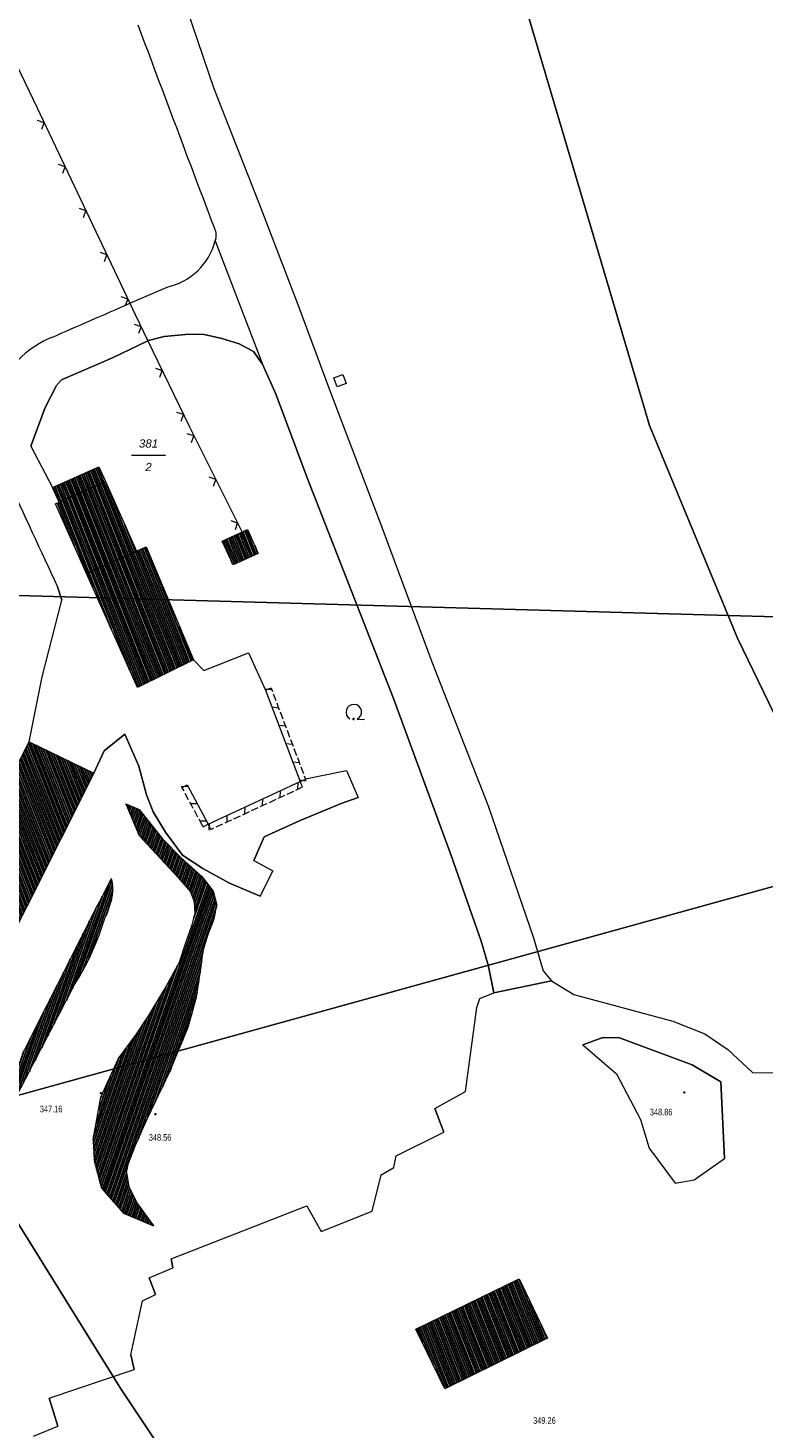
# Model space of a CAD drawing. Header units: metres. Extents: x 345144 to 348639, y 5629211 to 5635235.
# Tile 802 of 1056: x 346880 to 346955, y 5630631 to 5630774. Entities that reach past the tile are written whole.
import ezdxf
from ezdxf.enums import TextEntityAlignment as Align

# ---------------------------------------------------------------- set-up
doc = ezdxf.new("R2010")
doc.units = ezdxf.units.M
doc.header["$MEASUREMENT"] = 0
for name, color, linetype in [('028 Geländeform', 7, 'Continuous'), ('028 Geländeform Ausg.', 7, 'Continuous'), ('081-083 Topographie', 7, 'Continuous'), ('ALLG Pseudo-Topographie', 7, 'Continuous'), ('AX Flurstück', 7, 'Continuous'), ('AX Gebäude', 7, 'Continuous'), ('Blatt', 7, 'Continuous'), ('Definitionslinie', 7, 'Continuous'), ('Präsentationsobjekt -Text (punktförmig)', 7, 'Continuous')]:
    doc.layers.add(name, color=color, linetype=linetype)
doc.styles.add('ARIAL', font='arial.ttf', dxfattribs={"height": 1})
doc.styles.add('ARIALIT', font='ariali.ttf', dxfattribs={"height": 1})
pattern_1 = [(250.9552151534, (0, 0), (0.1890527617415, -0.065261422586), [])]
pattern_2 = [(111.5294117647, (0, 0), (-0.186045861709, -0.07339575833), [])]

# ---------------------------------------------------------------- blocks, each defined once
blk = doc.blocks.new('alk_043x_nrw')
h = blk.add_hatch(color=7)
edge = h.paths.add_edge_path(flags=0)
edge.add_arc((0, 0), 1, 180, 360, ccw=False)
edge.add_arc((0, 0), 1, 0, 180, ccw=False)
blk = doc.blocks.new('alk_7100_nrwx2')
at = {"true_color": 0x2e2e2e}
h = blk.add_hatch(color=250, dxfattribs=at)
edge = h.paths.add_edge_path(flags=0)
edge.add_arc((0.024073, -0.597267), 0.057254, 180, 360, ccw=False)
edge.add_arc((0.024073, -0.597267), 0.057255, 0, 180, ccw=False)
at = {"color": 250, "lineweight": 5, "true_color": 0x2e2e2e, "flags": 128}
blk.add_lwpolyline([(0.349382, -0.597267), (1, -0.597267)], dxfattribs=at)
at = {"color": 250, "lineweight": 5, "true_color": 0x2e2e2e}
for centre, radius, start, end in [((0.024073, 0.012362), 0.690995, -61.91481688, -118.08518312), ((0.024073, -0.597267), 0.057255, 0, 180), ((0.024073, -0.597267), 0.057254, 180, 0)]:
    blk.add_arc(centre, radius, start, end, dxfattribs=at)

msp = doc.modelspace()

# ---------------------------------------------------------------- hatches: boundary and pattern name
at = {"layer": '028 Geländeform', "true_color": 0xb27500}
h = msp.add_hatch(dxfattribs=at)
h.set_pattern_fill('_USER', color=44, scale=0.2, angle=250.95521515, style=0, pattern_type=0)
h.set_pattern_definition(pattern_1)
h.paths.add_polyline_path([(346893.64, 5630690.926), (346895.582, 5630688.95), (346895.582, 5630688.95), (346897.669, 5630687.059), (346897.669, 5630687.059), (346898.835, 5630685.554), (346898.835, 5630685.554), (346899.202, 5630684.134), (346899.202, 5630684.134), (346898.94, 5630682.717), (346898.94, 5630682.717), (346898.294, 5630681.053), (346898.294, 5630681.053), (346897.818, 5630679.47), (346897.818, 5630679.47), (346897.565, 5630677.65), (346897.565, 5630677.65), (346897.132, 5630674.705), (346897.132, 5630674.705), (346896.27, 5630671.633), (346896.27, 5630671.633), (346894.366, 5630667), (346894.366, 5630667), (346892.103, 5630662.316), (346892.103, 5630662.316), (346890.885, 5630659.522), (346890.885, 5630659.522), (346890.163, 5630657.689), (346890.163, 5630657.689), (346889.952, 5630656.724), (346889.952, 5630656.724), (346890.214, 5630655.256), (346890.214, 5630655.256), (346891.092, 5630653.518), (346891.092, 5630653.518), (346892.721, 5630651.262), (346892.721, 5630651.262), (346889.665, 5630652.562), (346889.665, 5630652.562), (346887.385, 5630655.135), (346887.385, 5630655.135), (346886.635, 5630657.965), (346886.635, 5630657.965), (346886.531, 5630660.09), (346886.531, 5630660.09), (346887.342, 5630664.446), (346887.342, 5630664.446), (346889.123, 5630668.432), (346889.123, 5630668.432), (346890.979, 5630670.909), (346890.979, 5630670.909), (346892.25, 5630672.834), (346892.25, 5630672.834), (346893.846, 5630675.476), (346893.846, 5630675.476), (346895.385, 5630678.277), (346895.385, 5630678.277), (346896.086, 5630680.353), (346896.086, 5630680.353), (346896.681, 5630682.116), (346896.681, 5630682.116), (346896.969, 5630683.201), (346896.969, 5630683.201), (346896.896, 5630684.515), (346896.896, 5630684.515), (346896.517, 5630685.489), (346896.517, 5630685.489), (346895.245, 5630686.958), (346895.245, 5630686.958), (346892.967, 5630689.41), (346892.967, 5630689.41), (346891.239, 5630691.259), (346891.239, 5630691.259), (346889.885, 5630694.512), (346889.885, 5630694.512), (346891.263, 5630693.924), (346891.263, 5630693.924)], flags=0)
h = msp.add_hatch(dxfattribs=at)
h.set_pattern_fill('_USER', color=44, scale=0.2, angle=250.95521515, style=0, pattern_type=0)
h.set_pattern_definition(pattern_1)
edge = h.paths.add_edge_path(flags=0)
edge.add_line((346871.93, 5630654.464), (346872.39975, 5630655.362))
edge.add_line((346872.39975, 5630655.362), (346872.867578, 5630656.260969))
edge.add_line((346872.867578, 5630656.260969), (346873.335406, 5630657.159938))
edge.add_line((346873.335406, 5630657.159938), (346873.801313, 5630658.059875))
edge.add_line((346873.801313, 5630658.059875), (346874.267219, 5630658.959813))
edge.add_line((346874.267219, 5630658.959813), (346874.731203, 5630659.860719))
edge.add_line((346874.731203, 5630659.860719), (346875.195188, 5630660.761625))
edge.add_line((346875.195188, 5630660.761625), (346875.65725, 5630661.6635))
edge.add_line((346875.65725, 5630661.6635), (346876.119313, 5630662.565375))
edge.add_line((346876.119313, 5630662.565375), (346876.579453, 5630663.468219))
edge.add_line((346876.579453, 5630663.468219), (346877.039594, 5630664.371063))
edge.add_line((346877.039594, 5630664.371063), (346877.497813, 5630665.274875))
edge.add_line((346877.497813, 5630665.274875), (346877.956031, 5630666.178688))
edge.add_line((346877.956031, 5630666.178688), (346878.412328, 5630667.083469))
edge.add_line((346878.412328, 5630667.083469), (346878.868625, 5630667.98825))
edge.add_line((346878.868625, 5630667.98825), (346879.323, 5630668.894))
edge.add_line((346879.323, 5630668.894), (346879.323, 5630668.894))
edge.add_line((346879.323, 5630668.894), (346879.5485, 5630669.340875))
edge.add_line((346879.5485, 5630669.340875), (346879.773906, 5630669.787797))
edge.add_line((346879.773906, 5630669.787797), (346879.999313, 5630670.234719))
edge.add_line((346879.999313, 5630670.234719), (346880.224625, 5630670.681688))
edge.add_line((346880.224625, 5630670.681688), (346880.449937, 5630671.128656))
edge.add_line((346880.449937, 5630671.128656), (346880.675156, 5630671.575672))
edge.add_line((346880.675156, 5630671.575672), (346880.900375, 5630672.022688))
edge.add_line((346880.900375, 5630672.022688), (346881.1255, 5630672.46975))
edge.add_line((346881.1255, 5630672.46975), (346881.350625, 5630672.916813))
edge.add_line((346881.350625, 5630672.916813), (346881.575656, 5630673.363922))
edge.add_line((346881.575656, 5630673.363922), (346881.800687, 5630673.811031))
edge.add_line((346881.800687, 5630673.811031), (346882.025625, 5630674.258188))
edge.add_line((346882.025625, 5630674.258188), (346882.250563, 5630674.705344))
edge.add_line((346882.250563, 5630674.705344), (346882.475406, 5630675.152547))
edge.add_line((346882.475406, 5630675.152547), (346882.70025, 5630675.59975))
edge.add_line((346882.70025, 5630675.59975), (346882.925, 5630676.047))
edge.add_line((346882.925, 5630676.047), (346882.925, 5630676.047))
edge.add_line((346882.925, 5630676.047), (346883.2625, 5630676.726875))
edge.add_line((346883.2625, 5630676.726875), (346883.601687, 5630677.405891))
edge.add_line((346883.601687, 5630677.405891), (346883.940875, 5630678.084906))
edge.add_line((346883.940875, 5630678.084906), (346884.28175, 5630678.763062))
edge.add_line((346884.28175, 5630678.763062), (346884.622625, 5630679.441219))
edge.add_line((346884.622625, 5630679.441219), (346884.965188, 5630680.118516))
edge.add_line((346884.965188, 5630680.118516), (346885.30775, 5630680.795813))
edge.add_line((346885.30775, 5630680.795813), (346885.652, 5630681.47225))
edge.add_line((346885.652, 5630681.47225), (346885.99625, 5630682.148688))
edge.add_line((346885.99625, 5630682.148688), (346886.342188, 5630682.824266))
edge.add_line((346886.342188, 5630682.824266), (346886.688125, 5630683.499844))
edge.add_line((346886.688125, 5630683.499844), (346887.03575, 5630684.174563))
edge.add_line((346887.03575, 5630684.174563), (346887.383375, 5630684.849281))
edge.add_line((346887.383375, 5630684.849281), (346887.732688, 5630685.523141))
edge.add_line((346887.732688, 5630685.523141), (346888.082, 5630686.197))
edge.add_line((346888.082, 5630686.197), (346888.433, 5630686.87))
edge.add_line((346888.433, 5630686.87), (346888.433, 5630686.87))
edge.add_line((346888.433, 5630686.87), (346888.469875, 5630686.70975))
edge.add_line((346888.469875, 5630686.70975), (346888.495734, 5630686.550016))
edge.add_line((346888.495734, 5630686.550016), (346888.521594, 5630686.390281))
edge.add_line((346888.521594, 5630686.390281), (346888.536438, 5630686.231063))
edge.add_line((346888.536438, 5630686.231063), (346888.551281, 5630686.071844))
edge.add_line((346888.551281, 5630686.071844), (346888.555109, 5630685.913141))
edge.add_line((346888.555109, 5630685.913141), (346888.558938, 5630685.754438))
edge.add_line((346888.558938, 5630685.754438), (346888.55175, 5630685.59625))
edge.add_line((346888.55175, 5630685.59625), (346888.544563, 5630685.438063))
edge.add_line((346888.544563, 5630685.438063), (346888.526359, 5630685.280391))
edge.add_line((346888.526359, 5630685.280391), (346888.508156, 5630685.122719))
edge.add_line((346888.508156, 5630685.122719), (346888.478938, 5630684.965563))
edge.add_line((346888.478938, 5630684.965563), (346888.449719, 5630684.808406))
edge.add_line((346888.449719, 5630684.808406), (346888.409484, 5630684.651766))
edge.add_line((346888.409484, 5630684.651766), (346888.36925, 5630684.495125))
edge.add_line((346888.36925, 5630684.495125), (346888.318, 5630684.339))
edge.add_line((346888.318, 5630684.339), (346888.318, 5630684.339))
edge.add_line((346888.318, 5630684.339), (346888.27125, 5630684.20975))
edge.add_line((346888.27125, 5630684.20975), (346888.224406, 5630684.080531))
edge.add_line((346888.224406, 5630684.080531), (346888.177563, 5630683.951312))
edge.add_line((346888.177563, 5630683.951312), (346888.130625, 5630683.822125))
edge.add_line((346888.130625, 5630683.822125), (346888.083688, 5630683.692937))
edge.add_line((346888.083688, 5630683.692937), (346888.036656, 5630683.563781))
edge.add_line((346888.036656, 5630683.563781), (346887.989625, 5630683.434625))
edge.add_line((346887.989625, 5630683.434625), (346887.9425, 5630683.3055))
edge.add_line((346887.9425, 5630683.3055), (346887.895375, 5630683.176375))
edge.add_line((346887.895375, 5630683.176375), (346887.848156, 5630683.047281))
edge.add_line((346887.848156, 5630683.047281), (346887.800938, 5630682.918187))
edge.add_line((346887.800938, 5630682.918187), (346887.753625, 5630682.789125))
edge.add_line((346887.753625, 5630682.789125), (346887.706313, 5630682.660062))
edge.add_line((346887.706313, 5630682.660062), (346887.658906, 5630682.531031))
edge.add_line((346887.658906, 5630682.531031), (346887.6115, 5630682.402))
edge.add_line((346887.6115, 5630682.402), (346887.564, 5630682.273))
edge.add_line((346887.564, 5630682.273), (346887.564, 5630682.273))
edge.add_line((346887.564, 5630682.273), (346887.432375, 5630681.85775))
edge.add_line((346887.432375, 5630681.85775), (346887.288078, 5630681.448406))
edge.add_line((346887.288078, 5630681.448406), (346887.143781, 5630681.039063))
edge.add_line((346887.143781, 5630681.039063), (346886.986813, 5630680.635625))
edge.add_line((346886.986813, 5630680.635625), (346886.829844, 5630680.232187))
edge.add_line((346886.829844, 5630680.232187), (346886.660203, 5630679.834656))
edge.add_line((346886.660203, 5630679.834656), (346886.490562, 5630679.437125))
edge.add_line((346886.490562, 5630679.437125), (346886.30825, 5630679.0455))
edge.add_line((346886.30825, 5630679.0455), (346886.125938, 5630678.653875))
edge.add_line((346886.125938, 5630678.653875), (346885.930953, 5630678.268156))
edge.add_line((346885.930953, 5630678.268156), (346885.735969, 5630677.882438))
edge.add_line((346885.735969, 5630677.882438), (346885.528313, 5630677.502625))
edge.add_line((346885.528313, 5630677.502625), (346885.320656, 5630677.122813))
edge.add_line((346885.320656, 5630677.122813), (346885.100328, 5630676.748906))
edge.add_line((346885.100328, 5630676.748906), (346884.88, 5630676.375))
edge.add_line((346884.88, 5630676.375), (346884.647, 5630676.007))
edge.add_line((346884.647, 5630676.007), (346884.647, 5630676.007))
edge.add_line((346884.647, 5630676.007), (346884.361875, 5630675.459625))
edge.add_line((346884.361875, 5630675.459625), (346884.076922, 5630674.912172))
edge.add_line((346884.076922, 5630674.912172), (346883.791969, 5630674.364719))
edge.add_line((346883.791969, 5630674.364719), (346883.507188, 5630673.817188))
edge.add_line((346883.507188, 5630673.817188), (346883.222406, 5630673.269656))
edge.add_line((346883.222406, 5630673.269656), (346882.937797, 5630672.722047))
edge.add_line((346882.937797, 5630672.722047), (346882.653188, 5630672.174438))
edge.add_line((346882.653188, 5630672.174438), (346882.36875, 5630671.62675))
edge.add_line((346882.36875, 5630671.62675), (346882.084313, 5630671.079063))
edge.add_line((346882.084313, 5630671.079063), (346881.800047, 5630670.531297))
edge.add_line((346881.800047, 5630670.531297), (346881.515781, 5630669.983531))
edge.add_line((346881.515781, 5630669.983531), (346881.231688, 5630669.435688))
edge.add_line((346881.231688, 5630669.435688), (346880.947594, 5630668.887844))
edge.add_line((346880.947594, 5630668.887844), (346880.663672, 5630668.339922))
edge.add_line((346880.663672, 5630668.339922), (346880.37975, 5630667.792))
edge.add_line((346880.37975, 5630667.792), (346880.096, 5630667.244))
edge.add_line((346880.096, 5630667.244), (346880.096, 5630667.244))
edge.add_line((346880.096, 5630667.244), (346876.667, 5630660.716))
edge.add_line((346876.667, 5630660.716), (346876.667, 5630660.716))
edge.add_line((346876.667, 5630660.716), (346874.269, 5630656.122))
edge.add_line((346874.269, 5630656.122), (346874.269, 5630656.122))
edge.add_line((346874.269, 5630656.122), (346870.433, 5630648.487))
edge.add_arc((346869.562, 5630649.117), 1.074961, 252.40757543, 324.1215381, ccw=False)
edge.add_line((346869.237, 5630648.092), (346866.248, 5630649.617))
edge.add_line((346866.248, 5630649.617), (346866.248, 5630649.617))
edge.add_line((346866.248, 5630649.617), (346869.384, 5630649.434))
edge.add_line((346869.384, 5630649.434), (346869.384, 5630649.434))
edge.add_line((346869.384, 5630649.434), (346869.55925, 5630649.740125))
edge.add_line((346869.55925, 5630649.740125), (346869.730469, 5630650.048313))
edge.add_line((346869.730469, 5630650.048313), (346869.901688, 5630650.3565))
edge.add_line((346869.901688, 5630650.3565), (346870.068875, 5630650.66675))
edge.add_line((346870.068875, 5630650.66675), (346870.236063, 5630650.977))
edge.add_line((346870.236063, 5630650.977), (346870.399219, 5630651.289313))
edge.add_line((346870.399219, 5630651.289313), (346870.562375, 5630651.601625))
edge.add_line((346870.562375, 5630651.601625), (346870.7215, 5630651.916))
edge.add_line((346870.7215, 5630651.916), (346870.880625, 5630652.230375))
edge.add_line((346870.880625, 5630652.230375), (346871.035719, 5630652.546812))
edge.add_line((346871.035719, 5630652.546812), (346871.190812, 5630652.86325))
edge.add_line((346871.190812, 5630652.86325), (346871.341875, 5630653.18175))
edge.add_line((346871.341875, 5630653.18175), (346871.492938, 5630653.50025))
edge.add_line((346871.492938, 5630653.50025), (346871.639969, 5630653.820812))
edge.add_line((346871.639969, 5630653.820812), (346871.787, 5630654.141375))
edge.add_line((346871.787, 5630654.141375), (346871.93, 5630654.464))
at = {"layer": 'AX Gebäude', "true_color": 0x4f4f4f}
h = msp.add_hatch(dxfattribs=at)
h.set_pattern_fill('_USER', color=251, scale=0.2, angle=111.52941176, style=0, pattern_type=0)
h.set_pattern_definition(pattern_2)
h.paths.add_polyline_path([(346883.067, 5630725.414), (346882.389, 5630726.938), (346887.135, 5630729.047), (346887.812, 5630727.525)], flags=0)
h = msp.add_hatch(dxfattribs=at)
h.set_pattern_fill('_USER', color=251, scale=0.2, angle=111.52941176, style=0, pattern_type=0)
h.set_pattern_definition(pattern_2)
h.paths.add_polyline_path([(346883.067, 5630725.414), (346887.812, 5630727.525), (346890.987, 5630720.386), (346885.873, 5630718.111), (346882.698, 5630725.25)], flags=0)
h = msp.add_hatch(dxfattribs=at)
h.set_pattern_fill('_USER', color=251, scale=0.2, angle=111.52941176, style=0, pattern_type=0)
h.set_pattern_definition(pattern_2)
h.paths.add_polyline_path([(346899.77, 5630721.427), (346902.354, 5630722.607), (346903.456, 5630720.161), (346900.867, 5630718.993)], flags=0)
h = msp.add_hatch(dxfattribs=at)
h.set_pattern_fill('_USER', color=251, scale=0.2, angle=111.52941176, style=0, pattern_type=0)
h.set_pattern_definition(pattern_2)
h.paths.add_polyline_path([(346890.987, 5630720.386), (346891.986, 5630720.83), (346896.82, 5630709.277), (346891.071, 5630706.426), (346885.873, 5630718.111)], flags=0)
h = msp.add_hatch(dxfattribs=at)
h.set_pattern_fill('_USER', color=251, scale=0.2, angle=111.52941176, style=0, pattern_type=0)
h.set_pattern_definition(pattern_2)
h.paths.add_polyline_path([(346848.844, 5630639.84), (346879.976, 5630700.852), (346886.62, 5630697.652), (346855.77, 5630636.329)], flags=0)
h = msp.add_hatch(dxfattribs=at)
h.set_pattern_fill('_USER', color=251, scale=0.2, angle=111.52941176, style=0, pattern_type=0)
h.set_pattern_definition(pattern_2)
h.paths.add_polyline_path([(346919.582, 5630640.688), (346930.18, 5630645.826), (346933.095, 5630639.763), (346922.568, 5630634.577)], flags=0)

# ---------------------------------------------------------------- linework, layer by layer
at = {"layer": '081-083 Topographie', "color": 7, "linetype": 'Continuous', "lineweight": 5, "flags": 128}
for points in [[(346869.962, 5630788.419), (346880.772, 5630765.879), (346880.772, 5630765.879), (346890.302, 5630745.792), (346890.302, 5630745.792), (346890.842, 5630744.655), (346890.842, 5630744.655), (346892.149, 5630741.941), (346892.149, 5630741.941), (346896.394, 5630733.128), (346896.394, 5630733.128), (346901.801, 5630722.356)], [(346895.53, 5630777.765), (346898.889, 5630767.799), (346898.889, 5630767.799), (346903.562, 5630755.986), (346903.562, 5630755.986), (346907.497, 5630745.681), (346907.497, 5630745.681), (346910.818, 5630736.748), (346910.818, 5630736.748), (346916.12, 5630722.848), (346916.12, 5630722.848), (346921.222, 5630709.056), (346921.222, 5630709.056), (346926.993, 5630694.295), (346926.993, 5630694.295), (346931.648, 5630680.768), (346931.648, 5630680.768), (346932.055, 5630679.367), (346932.055, 5630679.367), (346932.629, 5630677.387), (346932.629, 5630677.387), (346933.484, 5630676.361), (346933.484, 5630676.361), (346927.589, 5630675.134), (346927.589, 5630675.134), (346927.023, 5630677.859), (346927.023, 5630677.859), (346926.991, 5630677.967), (346926.991, 5630677.967), (346926.278, 5630680.424), (346926.278, 5630680.424), (346923.208, 5630689.221), (346923.208, 5630689.221), (346917.297, 5630705.289), (346917.297, 5630705.289), (346908.467, 5630727.909), (346908.467, 5630727.909), (346905.302, 5630736.422), (346905.302, 5630736.422), (346903.899, 5630739.574), (346903.899, 5630739.574), (346902.963, 5630740.863), (346902.963, 5630740.863), (346901.498, 5630741.655), (346901.498, 5630741.655), (346899.722, 5630742.202), (346899.722, 5630742.202), (346897.921, 5630742.601), (346897.921, 5630742.601), (346896.366, 5630742.63), (346896.366, 5630742.63), (346893.823, 5630742.404), (346893.823, 5630742.404), (346892.218, 5630741.974), (346892.218, 5630741.974), (346892.149, 5630741.941), (346892.149, 5630741.941), (346888.541, 5630740.204), (346888.541, 5630740.204), (346883.289, 5630737.937), (346883.289, 5630737.937), (346882.801, 5630737.386), (346882.801, 5630737.386), (346881.627, 5630735.112), (346881.627, 5630735.112), (346880.146, 5630731.149), (346880.146, 5630731.149), (346882.389, 5630726.938)], [(346899.048, 5630752.202), (346903.899, 5630739.574)], [(346879.976, 5630700.852), (346881.33, 5630707.538), (346881.33, 5630707.538), (346883.322, 5630715.363), (346883.322, 5630715.363), (346882.908, 5630716.728)], [(346896.82, 5630709.277), (346897.891, 5630708.173), (346897.891, 5630708.173), (346902.439, 5630709.98), (346902.439, 5630709.98), (346904.205, 5630706.163)], [(346908.287, 5630697.057), (346912.48, 5630697.918), (346912.48, 5630697.918), (346913.688, 5630695.162), (346913.688, 5630695.162), (346911.956, 5630694.528), (346911.956, 5630694.528), (346907.741, 5630692.807), (346907.741, 5630692.807), (346904.063, 5630691.139), (346904.063, 5630691.139), (346902.99, 5630688.703), (346902.99, 5630688.703), (346904.93, 5630687.634), (346904.93, 5630687.634), (346903.637, 5630685.059), (346903.637, 5630685.059), (346900.517, 5630686.377), (346900.517, 5630686.377), (346897.775, 5630687.881), (346897.775, 5630687.881), (346895.679, 5630689.256), (346895.679, 5630689.256), (346893.959, 5630691.598), (346893.959, 5630691.598), (346892.684, 5630693.684), (346892.684, 5630693.684), (346892.018, 5630695.441), (346892.018, 5630695.441), (346891.208, 5630698.367), (346891.208, 5630698.367), (346889.773, 5630701.635), (346889.773, 5630701.635), (346887.677, 5630699.953), (346887.677, 5630699.953), (346886.62, 5630697.652)], [(346926.991, 5630677.967), (346932.055, 5630679.367)], [(346933.484, 5630676.361), (346935.764, 5630674.987), (346935.764, 5630674.987), (346945.91, 5630672.239), (346945.91, 5630672.239), (346949.2, 5630670.942), (346949.2, 5630670.942), (346951.536, 5630669.335), (346951.536, 5630669.335), (346954.065, 5630666.977), (346954.065, 5630666.977), (346959.036, 5630666.944), (346959.036, 5630666.944), (346959.851, 5630661.114), (346959.851, 5630661.114), (346961.646, 5630656.545)], [(346880.42, 5630629.72), (346882.939, 5630630.727), (346882.939, 5630630.727), (346882.047, 5630633.629), (346882.047, 5630633.629), (346890.743, 5630636.554), (346890.743, 5630636.554), (346890.408, 5630638.064), (346890.408, 5630638.064), (346891.587, 5630643.591), (346891.587, 5630643.591), (346892.94, 5630644.232), (346892.94, 5630644.232), (346892.291, 5630645.948), (346892.291, 5630645.948), (346894.7, 5630646.955), (346894.7, 5630646.955), (346894.543, 5630647.894), (346894.543, 5630647.894), (346908.438, 5630653.305), (346908.438, 5630653.305), (346909.903, 5630650.695), (346909.903, 5630650.695), (346915.123, 5630652.785), (346915.123, 5630652.785), (346916.051, 5630656.507), (346916.051, 5630656.507), (346917.343, 5630657.233), (346917.343, 5630657.233), (346917.565, 5630658.457), (346917.565, 5630658.457), (346922.454, 5630660.874), (346922.454, 5630660.874), (346921.55, 5630663.292), (346921.55, 5630663.292), (346924.679, 5630665.023), (346924.679, 5630665.023), (346925.841, 5630673.635), (346925.841, 5630673.635), (346926.144, 5630674.552), (346926.144, 5630674.552), (346927.589, 5630675.134)], [(346943.483, 5630659.231), (346946.147, 5630655.654), (346946.147, 5630655.654), (346948.115, 5630655.999), (346948.115, 5630655.999), (346951.197, 5630658.169), (346951.197, 5630658.169), (346950.822, 5630666.037), (346950.822, 5630666.037), (346947.906, 5630667.752), (346947.906, 5630667.752), (346940.466, 5630670.529), (346940.466, 5630670.529), (346938.761, 5630670.56), (346938.761, 5630670.56), (346936.695, 5630669.809), (346936.695, 5630669.809), (346940.134, 5630666.856), (346940.134, 5630666.856), (346942.61, 5630662.181), (346942.61, 5630662.181), (346943.483, 5630659.231)]]:
    msp.add_lwpolyline(points, dxfattribs=at)
at = {"layer": '081-083 Topographie', "color": 7, "linetype": 'Continuous', "lineweight": 5}
for centre, radius, start, end in [((355396.073, 5633959.648), 9081.877892, -159.4678062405, -159.3272861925), ((346897.738, 5630752.75), 1.420353, -22.70056319, 30.88073929), ((346892.766, 5630753.803), 6.483808, -77.9101804, -14.29775855), ((344516.431, 5636180.685), 5930.710366, -66.4050936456, -66.3647950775), ((344516.431, 5636180.685), 5930.710599, -66.4897318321, -66.4050936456), ((346886.428, 5630732.498), 10.638238, 113.0005856, 151.96553072), ((349812.378, 5632082.611), 3232.248575, -155.221345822, -155.002430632)]:
    msp.add_arc(centre, radius, start, end, dxfattribs=at)
at = {"layer": 'ALLG Pseudo-Topographie', "color": 7, "linetype": 'Continuous', "lineweight": 5, "flags": 128}
msp.add_lwpolyline([(346911.533, 5630737.228), (346911.357, 5630737.695), (346911.182, 5630738.164), (346912.119, 5630738.515), (346912.469, 5630737.578), (346911.533, 5630737.228)], dxfattribs=at)
at = {"layer": 'AX Flurstück', "color": 8, "linetype": 'Continuous', "lineweight": 13, "true_color": 0x808080, "flags": 128}
for points in [[(346921.582, 5630807.351), (346988.066, 5630853.107), (346990.091, 5630863.106), (346996.635, 5630841.459), (347012.231, 5630789.87), (347019.398, 5630759.483), (347026.605, 5630738.756), (347040.678, 5630711.244), (347041.685, 5630709.662), (346963.83, 5630688.148), (346952.549, 5630711.481), (346943.538, 5630733.268), (346939.658, 5630746.362), (346931.835, 5630772.757), (346925.047, 5630795.659), (346921.582, 5630807.351)], [(346890.86, 5630817.495), (346909.022, 5630836.106), (346912.372, 5630838.429), (346921.582, 5630807.351), (346925.047, 5630795.659), (346931.835, 5630772.757), (346939.658, 5630746.362), (346943.538, 5630733.268), (346952.549, 5630711.481), (346963.83, 5630688.148), (346872.09, 5630662.795), (346854.795, 5630695.239), (346839.462, 5630723.755), (346820.932, 5630758.976), (346864.817, 5630786.341), (346877.578, 5630795.555), (346890.86, 5630817.495)], [(346813.353, 5630776.332), (346820.294, 5630760.186), (346820.932, 5630758.976), (346839.462, 5630723.755), (346854.795, 5630695.239), (346872.09, 5630662.795), (346873.473, 5630660.157), (346889.395, 5630634.564), (346903.645, 5630613.136), (346920.676, 5630586.137), (346937.439, 5630560.213), (346944.797, 5630549.928), (346879.51, 5630561.807), (346865.223, 5630581.882), (346846.856, 5630606.969), (346830.794, 5630629.248), (346829.375, 5630631.392), (346817.054, 5630650.015), (346802.328, 5630672.579), (346789.927, 5630654.109), (346766.874, 5630677.901), (346740.708, 5630704.695)], [(347083.501, 5630518.657), (347061.352, 5630524.044), (347018.768, 5630533.785), (346973.615, 5630543.791), (346944.797, 5630549.928), (346937.439, 5630560.213), (346920.676, 5630586.137), (346903.645, 5630613.136), (346889.395, 5630634.564), (346873.473, 5630660.157), (346872.09, 5630662.795), (346963.83, 5630688.148), (347041.685, 5630709.662), (347052.424, 5630692.705), (347058.574, 5630682.999), (347093.847, 5630643.05)]]:
    msp.add_lwpolyline(points, dxfattribs=at)
at = {"layer": 'AX Gebäude', "color": 7, "linetype": 'Continuous', "lineweight": 5, "flags": 128}
for points in [[(346883.067, 5630725.414), (346882.389, 5630726.938), (346887.135, 5630729.047), (346887.812, 5630727.525), (346883.067, 5630725.414)], [(346883.067, 5630725.414), (346887.812, 5630727.525), (346890.987, 5630720.386), (346885.873, 5630718.111), (346882.698, 5630725.25), (346883.067, 5630725.414)], [(346899.77, 5630721.427), (346902.354, 5630722.607), (346903.456, 5630720.161), (346900.867, 5630718.993), (346899.77, 5630721.427)], [(346890.987, 5630720.386), (346891.986, 5630720.83), (346896.82, 5630709.277), (346891.071, 5630706.426), (346885.873, 5630718.111), (346890.987, 5630720.386)], [(346848.844, 5630639.84), (346879.976, 5630700.852), (346886.62, 5630697.652), (346855.77, 5630636.329), (346848.844, 5630639.84)], [(346919.582, 5630640.688), (346930.18, 5630645.826), (346933.095, 5630639.763), (346922.568, 5630634.577), (346919.582, 5630640.688)]]:
    msp.add_lwpolyline(points, dxfattribs=at)
at = {"layer": 'Blatt', "color": 205, "linetype": 'Continuous', "lineweight": 5, "true_color": 0x873099, "flags": 128}
for points in [[(346867.913, 5630716.165), (346874.95, 5630966.044), (347374.708, 5630951.97), (347367.669, 5630702.092), (346867.913, 5630716.165)], [(346860.876, 5630466.287), (346867.913, 5630716.165), (347367.669, 5630702.092), (347360.632, 5630452.215), (346860.876, 5630466.287)]]:
    msp.add_lwpolyline(points, dxfattribs=at)
at = {"layer": 'Definitionslinie', "color": 7, "linetype": 'Continuous', "lineweight": 5, "flags": 128}
for points in [[(346869.962, 5630788.419), (346880.772, 5630765.879)], [(346895.53, 5630777.765), (346898.889, 5630767.799)], [(346898.889, 5630767.799), (346903.562, 5630755.986)], [(346880.772, 5630765.879), (346890.302, 5630745.792), (346890.302, 5630745.792), (346890.842, 5630744.655)], [(346881.283, 5630763.636), (346881.52, 5630764.302), (346880.854, 5630764.539)], [(346881.283, 5630763.636), (346881.52, 5630764.302), (346880.854, 5630764.539)], [(346883.426, 5630759.118), (346883.664, 5630759.784), (346882.998, 5630760.022)], [(346883.426, 5630759.118), (346883.664, 5630759.784), (346882.998, 5630760.022)], [(346885.569, 5630754.601), (346885.807, 5630755.267), (346885.141, 5630755.504)], [(346885.569, 5630754.601), (346885.807, 5630755.267), (346885.141, 5630755.504)], [(346903.562, 5630755.986), (346907.497, 5630745.681)], [(346899.048, 5630752.202), (346903.899, 5630739.574)], [(346887.713, 5630750.083), (346887.95, 5630750.75), (346887.284, 5630750.987)], [(346887.713, 5630750.083), (346887.95, 5630750.75), (346887.284, 5630750.987)], [(346889.856, 5630745.566), (346890.093, 5630746.232), (346889.427, 5630746.47)], [(346889.856, 5630745.566), (346890.093, 5630746.232), (346889.427, 5630746.47)], [(346907.497, 5630745.681), (346910.818, 5630736.748)], [(346890.842, 5630744.655), (346892.149, 5630741.941), (346892.149, 5630741.941), (346896.394, 5630733.128)], [(346891.215, 5630742.729), (346891.448, 5630743.396), (346890.781, 5630743.63)], [(346891.215, 5630742.729), (346891.448, 5630743.396), (346890.781, 5630743.63)], [(346893.823, 5630742.404), (346896.366, 5630742.63)], [(346896.366, 5630742.63), (346897.921, 5630742.601)], [(346897.921, 5630742.601), (346899.722, 5630742.202)], [(346888.541, 5630740.204), (346892.149, 5630741.941), (346892.149, 5630741.941), (346892.218, 5630741.974)], [(346892.218, 5630741.974), (346893.823, 5630742.404)], [(346899.722, 5630742.202), (346901.498, 5630741.655)], [(346901.498, 5630741.655), (346902.963, 5630740.863)], [(346883.289, 5630737.937), (346888.541, 5630740.204)], [(346902.963, 5630740.863), (346903.899, 5630739.574)], [(346893.384, 5630738.224), (346893.618, 5630738.891), (346892.95, 5630739.125)], [(346893.385, 5630738.224), (346893.618, 5630738.892), (346892.951, 5630739.125)], [(346903.899, 5630739.574), (346905.302, 5630736.422)], [(346881.627, 5630735.112), (346882.801, 5630737.386)], [(346882.801, 5630737.386), (346883.289, 5630737.937)], [(346905.302, 5630736.422), (346908.467, 5630727.909)], [(346910.818, 5630736.748), (346916.12, 5630722.848)], [(346880.146, 5630731.149), (346881.627, 5630735.112)], [(346895.554, 5630733.719), (346895.788, 5630734.387), (346895.12, 5630734.62)], [(346895.554, 5630733.719), (346895.788, 5630734.387), (346895.12, 5630734.62)], [(346896.394, 5630733.128), (346901.801, 5630722.356)], [(346880.146, 5630731.149), (346882.389, 5630726.938)], [(346896.632, 5630731.539), (346896.854, 5630732.211), (346896.183, 5630732.433)], [(346896.632, 5630731.539), (346896.854, 5630732.211), (346896.183, 5630732.433)], [(346898.875, 5630727.071), (346899.098, 5630727.742), (346898.426, 5630727.965)], [(346898.875, 5630727.071), (346899.098, 5630727.742), (346898.426, 5630727.965)], [(346908.467, 5630727.909), (346917.297, 5630705.289)], [(346901.118, 5630722.602), (346901.341, 5630723.273), (346900.669, 5630723.496)], [(346901.118, 5630722.602), (346901.341, 5630723.273), (346900.669, 5630723.496)], [(346916.12, 5630722.848), (346921.222, 5630709.056)], [(346881.33, 5630707.538), (346883.322, 5630715.363)], [(346882.908, 5630716.728), (346883.322, 5630715.363)], [(346897.891, 5630708.173), (346902.439, 5630709.98)], [(346902.439, 5630709.98), (346904.205, 5630706.163)], [(346896.82, 5630709.277), (346897.891, 5630708.173)], [(346921.222, 5630709.056), (346926.993, 5630694.295)], [(346879.976, 5630700.852), (346881.33, 5630707.538)], [(346917.297, 5630705.289), (346923.208, 5630689.221)], [(346887.677, 5630699.953), (346889.773, 5630701.635)], [(346889.773, 5630701.635), (346891.208, 5630698.367)], [(346886.62, 5630697.652), (346887.677, 5630699.953)], [(346891.208, 5630698.367), (346892.018, 5630695.441)], [(346908.287, 5630697.057), (346912.48, 5630697.918)], [(346912.48, 5630697.918), (346913.688, 5630695.162)], [(346892.018, 5630695.441), (346892.684, 5630693.684)], [(346907.741, 5630692.807), (346911.956, 5630694.528)], [(346911.956, 5630694.528), (346913.688, 5630695.162)], [(346926.993, 5630694.295), (346931.648, 5630680.768)], [(346892.684, 5630693.684), (346893.959, 5630691.598)], [(346904.063, 5630691.139), (346907.741, 5630692.807)], [(346893.959, 5630691.598), (346895.679, 5630689.256)], [(346902.99, 5630688.703), (346904.063, 5630691.139)], [(346895.679, 5630689.256), (346897.775, 5630687.881)], [(346902.99, 5630688.703), (346904.93, 5630687.634)], [(346923.208, 5630689.221), (346926.278, 5630680.424)], [(346897.775, 5630687.881), (346900.517, 5630686.377)], [(346903.637, 5630685.059), (346904.93, 5630687.634)], [(346900.517, 5630686.377), (346903.637, 5630685.059)], [(346926.278, 5630680.424), (346926.991, 5630677.967)], [(346931.648, 5630680.768), (346932.055, 5630679.367)], [(346926.991, 5630677.967), (346932.055, 5630679.367)], [(346932.055, 5630679.367), (346932.629, 5630677.387)], [(346926.991, 5630677.967), (346927.023, 5630677.859)], [(346927.023, 5630677.859), (346927.589, 5630675.134)], [(346932.629, 5630677.387), (346933.484, 5630676.361)], [(346927.589, 5630675.134), (346933.484, 5630676.361)], [(346933.484, 5630676.361), (346935.764, 5630674.987)], [(346925.841, 5630673.635), (346926.144, 5630674.552)], [(346926.144, 5630674.552), (346927.589, 5630675.134)], [(346935.764, 5630674.987), (346945.91, 5630672.239)], [(346924.679, 5630665.023), (346925.841, 5630673.635)], [(346945.91, 5630672.239), (346949.2, 5630670.942)], [(346949.2, 5630670.942), (346951.536, 5630669.335)], [(346936.695, 5630669.809), (346938.761, 5630670.56)], [(346936.695, 5630669.809), (346940.134, 5630666.856)], [(346938.761, 5630670.56), (346940.466, 5630670.529)], [(346940.466, 5630670.529), (346947.906, 5630667.752)], [(346951.536, 5630669.335), (346954.065, 5630666.977)], [(346940.134, 5630666.856), (346942.61, 5630662.181)], [(346947.906, 5630667.752), (346950.822, 5630666.037)], [(346954.065, 5630666.977), (346959.036, 5630666.944)], [(346950.822, 5630666.037), (346951.197, 5630658.169)], [(346921.55, 5630663.292), (346924.679, 5630665.023)], [(346921.55, 5630663.292), (346922.454, 5630660.874)], [(346917.565, 5630658.457), (346922.454, 5630660.874)], [(346942.61, 5630662.181), (346943.483, 5630659.231)], [(346917.343, 5630657.233), (346917.565, 5630658.457)], [(346943.483, 5630659.231), (346946.147, 5630655.654)], [(346948.115, 5630655.999), (346951.197, 5630658.169)], [(346915.123, 5630652.785), (346916.051, 5630656.507)], [(346916.051, 5630656.507), (346917.343, 5630657.233)], [(346946.147, 5630655.654), (346948.115, 5630655.999)], [(346894.543, 5630647.894), (346908.438, 5630653.305)], [(346908.438, 5630653.305), (346909.903, 5630650.695)], [(346909.903, 5630650.695), (346915.123, 5630652.785)], [(346892.291, 5630645.948), (346894.7, 5630646.955)], [(346894.543, 5630647.894), (346894.7, 5630646.955)], [(346892.291, 5630645.948), (346892.94, 5630644.232)], [(346891.587, 5630643.591), (346892.94, 5630644.232)], [(346890.408, 5630638.064), (346891.587, 5630643.591)], [(346890.408, 5630638.064), (346890.743, 5630636.554)], [(346882.047, 5630633.629), (346890.743, 5630636.554)], [(346882.047, 5630633.629), (346882.939, 5630630.727)], [(346880.42, 5630629.72), (346882.939, 5630630.727)]]:
    msp.add_lwpolyline(points, dxfattribs=at)
at = {"layer": 'Definitionslinie', "color": 44, "linetype": 'Continuous', "lineweight": 5, "true_color": 0xb27500, "flags": 128}
for points in [[(346904.151, 5630706.306), (346904.821, 5630706.232)], [(346904.151, 5630706.306), (346904.821, 5630706.232)], [(346904.766, 5630706.375), (346904.205, 5630706.163)], [(346904.766, 5630706.375), (346904.205, 5630706.163)], [(346904.205, 5630706.163), (346907.749, 5630696.782)], [(346904.766, 5630706.375), (346904.899, 5630706.024)], [(346904.766, 5630706.375), (346904.899, 5630706.024)], [(346904.987, 5630705.79), (346905.252, 5630705.089)], [(346904.987, 5630705.79), (346905.252, 5630705.089)], [(346904.858, 5630704.435), (346905.528, 5630704.361)], [(346904.858, 5630704.435), (346905.528, 5630704.361)], [(346905.34, 5630704.855), (346905.473, 5630704.504)], [(346905.34, 5630704.855), (346905.473, 5630704.504)], [(346905.473, 5630704.504), (346905.605, 5630704.153)], [(346905.473, 5630704.504), (346905.605, 5630704.153)], [(346905.694, 5630703.919), (346905.959, 5630703.218)], [(346905.694, 5630703.919), (346905.959, 5630703.218)], [(346905.565, 5630702.564), (346906.235, 5630702.49)], [(346905.565, 5630702.564), (346906.235, 5630702.49)], [(346906.047, 5630702.984), (346906.18, 5630702.633)], [(346906.047, 5630702.984), (346906.18, 5630702.633)], [(346906.18, 5630702.633), (346906.312, 5630702.282)], [(346906.18, 5630702.633), (346906.312, 5630702.282)], [(346906.401, 5630702.048), (346906.666, 5630701.347)], [(346906.401, 5630702.048), (346906.666, 5630701.347)], [(346906.754, 5630701.113), (346906.886, 5630700.762)], [(346906.754, 5630701.113), (346906.886, 5630700.762)], [(346906.271, 5630700.693), (346906.941, 5630700.619)], [(346906.271, 5630700.693), (346906.941, 5630700.619)], [(346906.886, 5630700.762), (346907.019, 5630700.411)], [(346906.886, 5630700.762), (346907.019, 5630700.411)], [(346907.107, 5630700.178), (346907.372, 5630699.476)], [(346907.107, 5630700.178), (346907.372, 5630699.476)], [(346906.978, 5630698.822), (346907.648, 5630698.748)], [(346906.978, 5630698.822), (346907.648, 5630698.748)], [(346907.461, 5630699.242), (346907.593, 5630698.891)], [(346907.461, 5630699.242), (346907.593, 5630698.891)], [(346907.593, 5630698.891), (346907.726, 5630698.54)], [(346907.593, 5630698.891), (346907.726, 5630698.54)], [(346907.814, 5630698.307), (346908.079, 5630697.605)], [(346907.814, 5630698.307), (346908.079, 5630697.605)], [(346898.327, 5630692.422), (346907.749, 5630696.782)], [(346907.515, 5630696.013), (346907.541, 5630696.687)], [(346907.515, 5630696.013), (346907.541, 5630696.687)], [(346907.684, 5630696.953), (346908.354, 5630696.879)], [(346907.684, 5630696.953), (346908.354, 5630696.879)], [(346908.31, 5630696.994), (346907.749, 5630696.782)], [(346908.31, 5630696.994), (346907.749, 5630696.782)], [(346908.001, 5630696.237), (346907.749, 5630696.782)], [(346908.001, 5630696.237), (346907.749, 5630696.782)], [(346908.168, 5630697.371), (346908.3, 5630697.02)], [(346908.168, 5630697.371), (346908.3, 5630697.02)], [(346908.3, 5630697.02), (346908.31, 5630696.994)], [(346908.3, 5630697.02), (346908.31, 5630696.994)], [(346895.566, 5630696.293), (346896.24, 5630696.307)], [(346895.566, 5630696.293), (346896.24, 5630696.307)], [(346895.638, 5630696.158), (346896.167, 5630696.442)], [(346895.638, 5630696.158), (346896.167, 5630696.442)], [(346895.638, 5630696.158), (346895.815, 5630695.828)], [(346895.638, 5630696.158), (346895.815, 5630695.828)], [(346895.934, 5630695.607), (346896.289, 5630694.947)], [(346895.934, 5630695.607), (346896.289, 5630694.947)], [(346896.167, 5630696.442), (346898.327, 5630692.422)], [(346905.499, 5630695.079), (346905.839, 5630695.237)], [(346905.499, 5630695.079), (346905.839, 5630695.237)], [(346905.7, 5630695.173), (346905.726, 5630695.847)], [(346905.7, 5630695.173), (346905.726, 5630695.847)], [(346905.839, 5630695.237), (346906.18, 5630695.394)], [(346905.839, 5630695.237), (346906.18, 5630695.394)], [(346906.407, 5630695.499), (346907.087, 5630695.814)], [(346906.407, 5630695.499), (346907.087, 5630695.814)], [(346907.314, 5630695.919), (346907.654, 5630696.077)], [(346907.314, 5630695.919), (346907.654, 5630696.077)], [(346907.654, 5630696.077), (346908.001, 5630696.237)], [(346907.654, 5630696.077), (346908.001, 5630696.237)], [(346889.885, 5630694.512), (346891.263, 5630693.924)], [(346889.885, 5630694.512), (346891.239, 5630691.259)], [(346891.263, 5630693.924), (346893.64, 5630690.926)], [(346896.407, 5630694.727), (346896.585, 5630694.396)], [(346896.407, 5630694.727), (346896.585, 5630694.396)], [(346896.513, 5630694.531), (346897.187, 5630694.545)], [(346896.513, 5630694.531), (346897.187, 5630694.545)], [(346896.585, 5630694.396), (346896.762, 5630694.066)], [(346896.585, 5630694.396), (346896.762, 5630694.066)], [(346896.88, 5630693.846), (346897.235, 5630693.185)], [(346896.88, 5630693.846), (346897.235, 5630693.185)], [(346902.07, 5630693.493), (346902.096, 5630694.167)], [(346902.07, 5630693.493), (346902.096, 5630694.167)], [(346902.776, 5630693.819), (346903.457, 5630694.134)], [(346902.776, 5630693.819), (346903.457, 5630694.134)], [(346903.684, 5630694.239), (346904.024, 5630694.397)], [(346903.684, 5630694.239), (346904.024, 5630694.397)], [(346903.885, 5630694.333), (346903.911, 5630695.007)], [(346903.885, 5630694.333), (346903.911, 5630695.007)], [(346904.024, 5630694.397), (346904.365, 5630694.554)], [(346904.024, 5630694.397), (346904.365, 5630694.554)], [(346904.591, 5630694.659), (346905.272, 5630694.974)], [(346904.591, 5630694.659), (346905.272, 5630694.974)], [(346897.354, 5630692.965), (346897.531, 5630692.634)], [(346897.354, 5630692.965), (346897.531, 5630692.634)], [(346897.459, 5630692.769), (346898.133, 5630692.783)], [(346897.459, 5630692.769), (346898.133, 5630692.783)], [(346897.531, 5630692.634), (346897.798, 5630692.138)], [(346897.531, 5630692.634), (346897.798, 5630692.138)], [(346897.798, 5630692.138), (346898.327, 5630692.422)], [(346897.798, 5630692.138), (346898.327, 5630692.422)], [(346898.579, 5630691.877), (346898.327, 5630692.422)], [(346898.579, 5630691.877), (346898.327, 5630692.422)], [(346898.44, 5630691.813), (346898.466, 5630692.487)], [(346898.44, 5630691.813), (346898.466, 5630692.487)], [(346899.146, 5630692.139), (346899.827, 5630692.454)], [(346899.146, 5630692.139), (346899.827, 5630692.454)], [(346900.054, 5630692.559), (346900.394, 5630692.717)], [(346900.054, 5630692.559), (346900.394, 5630692.717)], [(346900.255, 5630692.653), (346900.281, 5630693.327)], [(346900.255, 5630692.653), (346900.281, 5630693.327)], [(346900.394, 5630692.717), (346900.734, 5630692.874)], [(346900.394, 5630692.717), (346900.734, 5630692.874)], [(346900.961, 5630692.979), (346901.642, 5630693.294)], [(346900.961, 5630692.979), (346901.642, 5630693.294)], [(346901.869, 5630693.399), (346902.209, 5630693.557)], [(346901.869, 5630693.399), (346902.209, 5630693.557)], [(346902.209, 5630693.557), (346902.549, 5630693.714)], [(346902.209, 5630693.557), (346902.549, 5630693.714)], [(346891.239, 5630691.259), (346892.967, 5630689.41)], [(346898.579, 5630691.877), (346898.919, 5630692.034)], [(346898.579, 5630691.877), (346898.919, 5630692.034)], [(346893.64, 5630690.926), (346895.582, 5630688.95)], [(346892.967, 5630689.41), (346895.245, 5630686.958)], [(346895.582, 5630688.95), (346897.669, 5630687.059)], [(346882.925, 5630676.047), (346883.2625, 5630676.726875), (346883.601687, 5630677.405891), (346883.940875, 5630678.084906), (346884.28175, 5630678.763062), (346884.622625, 5630679.441219), (346884.965188, 5630680.118516), (346885.30775, 5630680.795813), (346885.652, 5630681.47225), (346885.99625, 5630682.148688), (346886.342188, 5630682.824266), (346886.688125, 5630683.499844), (346887.03575, 5630684.174563), (346887.383375, 5630684.849281), (346887.732688, 5630685.523141), (346888.082, 5630686.197), (346888.433, 5630686.87)], [(346888.318, 5630684.339), (346888.36925, 5630684.495125), (346888.409484, 5630684.651766), (346888.449719, 5630684.808406), (346888.478938, 5630684.965563), (346888.508156, 5630685.122719), (346888.526359, 5630685.280391), (346888.544563, 5630685.438063), (346888.55175, 5630685.59625), (346888.558938, 5630685.754438), (346888.555109, 5630685.913141), (346888.551281, 5630686.071844), (346888.536438, 5630686.231063), (346888.521594, 5630686.390281), (346888.495734, 5630686.550016), (346888.469875, 5630686.70975), (346888.433, 5630686.87)], [(346895.245, 5630686.958), (346896.517, 5630685.489)], [(346897.669, 5630687.059), (346898.835, 5630685.554)], [(346896.517, 5630685.489), (346896.896, 5630684.515)], [(346898.835, 5630685.554), (346899.202, 5630684.134)], [(346887.564, 5630682.273), (346887.6115, 5630682.402), (346887.658906, 5630682.531031), (346887.706313, 5630682.660062), (346887.753625, 5630682.789125), (346887.800938, 5630682.918187), (346887.848156, 5630683.047281), (346887.895375, 5630683.176375), (346887.9425, 5630683.3055), (346887.989625, 5630683.434625), (346888.036656, 5630683.563781), (346888.083688, 5630683.692937), (346888.130625, 5630683.822125), (346888.177563, 5630683.951312), (346888.224406, 5630684.080531), (346888.27125, 5630684.20975), (346888.318, 5630684.339)], [(346896.896, 5630684.515), (346896.969, 5630683.201)], [(346898.94, 5630682.717), (346899.202, 5630684.134)], [(346896.681, 5630682.116), (346896.969, 5630683.201)], [(346898.294, 5630681.053), (346898.94, 5630682.717)], [(346884.647, 5630676.007), (346884.88, 5630676.375), (346885.100328, 5630676.748906), (346885.320656, 5630677.122813), (346885.528313, 5630677.502625), (346885.735969, 5630677.882438), (346885.930953, 5630678.268156), (346886.125938, 5630678.653875), (346886.30825, 5630679.0455), (346886.490562, 5630679.437125), (346886.660203, 5630679.834656), (346886.829844, 5630680.232187), (346886.986813, 5630680.635625), (346887.143781, 5630681.039063), (346887.288078, 5630681.448406), (346887.432375, 5630681.85775), (346887.564, 5630682.273)], [(346896.086, 5630680.353), (346896.681, 5630682.116)], [(346897.818, 5630679.47), (346898.294, 5630681.053)], [(346895.385, 5630678.277), (346896.086, 5630680.353)], [(346897.565, 5630677.65), (346897.818, 5630679.47)], [(346893.846, 5630675.476), (346895.385, 5630678.277)], [(346897.132, 5630674.705), (346897.565, 5630677.65)], [(346879.323, 5630668.894), (346879.5485, 5630669.340875), (346879.773906, 5630669.787797), (346879.999313, 5630670.234719), (346880.224625, 5630670.681688), (346880.449937, 5630671.128656), (346880.675156, 5630671.575672), (346880.900375, 5630672.022688), (346881.1255, 5630672.46975), (346881.350625, 5630672.916813), (346881.575656, 5630673.363922), (346881.800687, 5630673.811031), (346882.025625, 5630674.258188), (346882.250563, 5630674.705344), (346882.475406, 5630675.152547), (346882.70025, 5630675.59975), (346882.925, 5630676.047)], [(346880.096, 5630667.244), (346880.37975, 5630667.792), (346880.663672, 5630668.339922), (346880.947594, 5630668.887844), (346881.231688, 5630669.435688), (346881.515781, 5630669.983531), (346881.800047, 5630670.531297), (346882.084313, 5630671.079063), (346882.36875, 5630671.62675), (346882.653188, 5630672.174438), (346882.937797, 5630672.722047), (346883.222406, 5630673.269656), (346883.507188, 5630673.817188), (346883.791969, 5630674.364719), (346884.076922, 5630674.912172), (346884.361875, 5630675.459625), (346884.647, 5630676.007)], [(346892.25, 5630672.834), (346893.846, 5630675.476)], [(346896.27, 5630671.633), (346897.132, 5630674.705)], [(346890.979, 5630670.909), (346892.25, 5630672.834)], [(346889.123, 5630668.432), (346890.979, 5630670.909)], [(346894.366, 5630667), (346896.27, 5630671.633)], [(346887.342, 5630664.446), (346889.123, 5630668.432)], [(346876.667, 5630660.716), (346880.096, 5630667.244)], [(346892.103, 5630662.316), (346894.366, 5630667)], [(346886.531, 5630660.09), (346887.342, 5630664.446)], [(346890.885, 5630659.522), (346892.103, 5630662.316)], [(346886.531, 5630660.09), (346886.635, 5630657.965)], [(346890.163, 5630657.689), (346890.885, 5630659.522)], [(346886.635, 5630657.965), (346887.385, 5630655.135)], [(346889.952, 5630656.724), (346890.163, 5630657.689)], [(346889.952, 5630656.724), (346890.214, 5630655.256)], [(346887.385, 5630655.135), (346889.665, 5630652.562)], [(346890.214, 5630655.256), (346891.092, 5630653.518)], [(346889.665, 5630652.562), (346892.721, 5630651.262)], [(346891.092, 5630653.518), (346892.721, 5630651.262)]]:
    msp.add_lwpolyline(points, dxfattribs=at)
at = {"layer": 'Definitionslinie', "color": 7, "linetype": 'Continuous', "lineweight": 5}
for centre, radius, start, end in [((355396.073, 5633959.648), 9081.877892, -159.4678062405, -159.3272861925), ((346897.738, 5630752.75), 1.420353, -22.70056319, 30.88073929), ((346892.766, 5630753.803), 6.483808, -77.9101804, -14.29775855), ((344516.431, 5636180.685), 5930.710366, -66.4050936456, -66.3647950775), ((344516.431, 5636180.685), 5930.710599, -66.4897318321, -66.4050936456), ((346886.428, 5630732.498), 10.638238, 113.0005856, 151.96553072), ((349812.378, 5632082.611), 3232.248181, -155.221345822, -155.002430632)]:
    msp.add_arc(centre, radius, start, end, dxfattribs=at)
at = {"layer": 'Präsentationsobjekt -Text (punktförmig)', "color": 251, "linetype": 'Continuous', "lineweight": 13, "true_color": 0x5e5e5e, "flags": 128}
msp.add_lwpolyline([(346890.4724, 5630730.22452), (346893.9536, 5630730.22452)], dxfattribs=at)

# ---------------------------------------------------------------- block references
at = {"layer": '028 Geländeform', "xscale": 0.125, "yscale": 0.125, "rotation": -2.326094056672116}
for p in [(346887.329, 5630664.863), (346947.089, 5630664.937), (346892.92, 5630662.706)]:
    msp.add_blockref('alk_043x_nrw', p, dxfattribs=at)
at = {"layer": '081-083 Topographie', "xscale": 1.15275, "yscale": 1.15275, "rotation": -2.326667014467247}
msp.add_blockref('alk_7100_nrwx2', (346913.214, 5630703.89), dxfattribs=at)

# ---------------------------------------------------------------- texts
at = {"layer": '028 Geländeform Ausg.', "color": 44, "true_color": 0xb27500, "style": 'ARIAL', "width": 0.8}
for s, height, p in [('347.16', 0.6761367, (346881.086, 5630662.903)), ('348.86', 0.6761367, (346943.561, 5630662.591)), ('348.56', 0.6761367, (346892.243, 5630659.989)), ('349.26', 0.6761366, (346931.606, 5630630.99))]:
    msp.add_text(s, height=height, dxfattribs=at).set_placement(p)
at = {"layer": 'Präsentationsobjekt -Text (punktförmig)', "color": 8, "true_color": 0x808080, "style": 'ARIALIT'}
for s, p in [('381', (346892.213, 5630731.42788)), ('2', (346892.213, 5630729.02116))]:
    msp.add_text(s, height=0.8421, dxfattribs=at).set_placement(p, align=Align.MIDDLE_CENTER)

doc.saveas('drawing.dxf')
